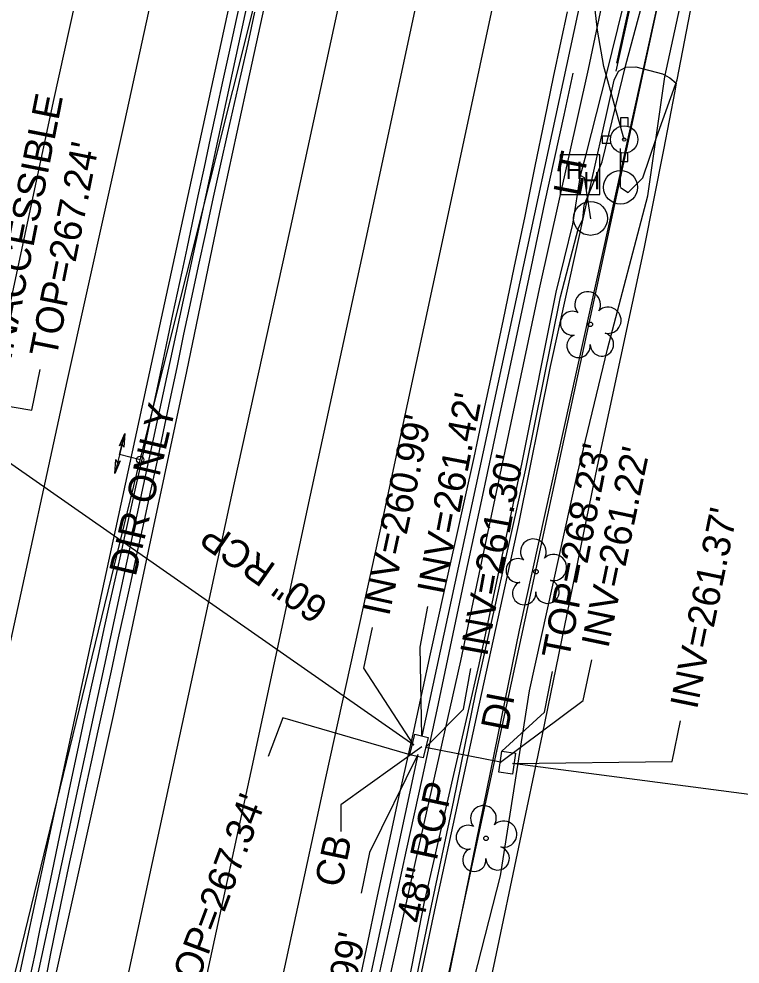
# Model space of a CAD drawing. Extents: x 2100323 to 2109811, y 740376 to 749755.
# Drawn here: x 2106040.1 to 2106144.5, y 743031.4 to 743168.3 of the extents above; entities that cross this region are included whole.
import ezdxf

# ---------------------------------------------------------------- set-up
doc = ezdxf.new("R2010")
doc.units = 0
for name, color, linetype in [('Exist Horizontal Alignment', 7, 'Continuous'), ('Exist Right of Way Line', 7, 'Continuous'), ('Exist Roads Change in Surface', 7, 'Continuous'), ('Exist Roads Curbs', 7, 'Continuous'), ('Exist Roads EOP', 7, 'Continuous'), ('Exist Roads EOP Other', 7, 'Continuous'), ('Exist Roads EOT', 7, 'Continuous'), ('Exist Structure Minor Catch Basin', 7, 'Continuous'), ('Exist Structure Minor Catch Basin Leader', 7, 'Continuous'), ('Exist Structure Minor Catch Basin Text', 7, 'Continuous'), ('Exist Structure Minor Catch Basin Top Elevation', 7, 'Continuous'), ('Exist Structure Minor Drop Inlet', 7, 'Continuous'), ('Exist Structure Minor Drop Inlet Text', 7, 'Continuous'), ('Exist Structure Minor Drop Inlet Top Elevation', 7, 'Continuous'), ('Exist Structure Minor Pipes RCP 12 Inch', 7, 'Continuous'), ('Exist Structure Minor Pipes RCP 12 Inch Invert', 7, 'Continuous'), ('Exist Structure Minor Pipes RCP 12 Inch Leader', 7, 'Continuous'), ('Exist Structure Minor Pipes RCP 24 Inch', 7, 'Continuous'), ('Exist Structure Minor Pipes RCP 24 Inch Invert', 7, 'Continuous'), ('Exist Structure Minor Pipes RCP 24 Inch Leader', 7, 'Continuous'), ('Exist Structure Minor Pipes RCP 48 Inch', 7, 'Continuous'), ('Exist Structure Minor Pipes RCP 48 Inch Invert', 7, 'Continuous'), ('Exist Structure Minor Pipes RCP 48 Inch Leader', 7, 'Continuous'), ('Exist Structure Minor Pipes RCP 48 Inch Text', 7, 'Continuous'), ('Exist Structure Minor Pipes RCP 60 Inch', 7, 'Continuous'), ('Exist Structure Minor Pipes RCP 60 Inch Invert', 7, 'Continuous'), ('Exist Structure Minor Pipes RCP 60 Inch Leader', 7, 'Continuous'), ('Exist Structure Minor Pipes RCP 60 Inch Text', 7, 'Continuous'), ('Exist Utilities Gas UG Line SUE LOS C', 7, 'Continuous'), ('Exist Utilities Other Pole CELL', 7, 'Continuous'), ('Exist Utilities Other Pole Text', 7, 'Continuous'), ('Exist Utilities Power Hand Hole CELL', 7, 'Continuous'), ('Exist Utilities Power Pole CELL', 7, 'Continuous'), ('Exist Utilities Power UG Cable SUE LOS B', 7, 'Continuous'), ('Exist Utilities Telephone UG Conduit SUE LOS B', 7, 'Continuous'), ('Exist Utilities TV UG Cable SUE LOS B', 7, 'Continuous'), ('Exist Utilities Water Change of Service SUE CELL', 7, 'Continuous'), ('Exist Utilities Water Fire Hydrant CELL', 7, 'Continuous'), ('Exist Utilities Water UG Line SUE LOS B', 7, 'Continuous'), ('Exist Utilities Water UG Line SUE LOS C', 7, 'Continuous'), ('Exist Vegetation Tree CELL', 7, 'Continuous')]:
    doc.layers.add(name, color=color, linetype=linetype)

msp = doc.modelspace()

# ---------------------------------------------------------------- linework, layer by layer
at = {"layer": 'Exist Horizontal Alignment'}
msp.add_line((2106017.48, 742912.16), (2106313.31, 744282.7), dxfattribs=at)
at = {"layer": 'Exist Right of Way Line'}
msp.add_line((2106074.25, 742899.91), (2106310.88, 743996.15), dxfattribs=at)
at = {"layer": 'Exist Roads Change in Surface'}
msp.add_lwpolyline([(2106126.61, 743160.71), (2106129.74, 743175), (2106134.86, 743198.21)], dxfattribs=at)
at = {"layer": 'Exist Roads Curbs'}
msp.add_lwpolyline([(2106120.3, 743160.44), (2106119, 743154.32), (2106116.22, 743141.65), (2106114.29, 743132.42), (2106112.07, 743121.94), (2106109.55, 743110.22), (2106107.1, 743098.63), (2106104.67, 743087.49), (2106102.58, 743077.43), (2106100.62, 743068.22), (2106098.49, 743058.46), (2106096.21, 743047.94), (2106094.3, 743039.25), (2106092.17, 743029.6), (2106090, 743019.5), (2106086.57, 743003.63), (2106085.05, 742996.78)], dxfattribs=at)
at = {"layer": 'Exist Roads EOP'}
for points in [[(2106041.82, 743029.75), (2106042.47, 743032.87), (2106043.23, 743036.54), (2106044.07, 743040.55), (2106044.93, 743044.67), (2106045.82, 743048.9), (2106046.72, 743053.24), (2106047.66, 743057.67), (2106048.62, 743062.17), (2106049.6, 743066.73), (2106050.61, 743071.37), (2106051.59, 743075.85), (2106052.49, 743079.95), (2106053.32, 743083.69), (2106054.07, 743087.05), (2106054.79, 743090.26), (2106055.54, 743093.57), (2106056.3, 743096.98), (2106057.08, 743100.48), (2106057.87, 743104.05), (2106058.66, 743107.68), (2106059.45, 743111.36), (2106060.24, 743115.1), (2106061.01, 743118.76), (2106061.74, 743122.23), (2106062.43, 743125.49), (2106063.09, 743128.56), (2106063.75, 743131.66), (2106064.47, 743135.05), (2106065.25, 743138.73), (2106066.1, 743142.68), (2106066.98, 743146.81), (2106067.88, 743150.97), (2106068.79, 743155.18), (2106069.72, 743159.43), (2106070.67, 743163.76), (2106071.65, 743168.2), (2106072.66, 743172.76)], [(2106044.08, 743029.43), (2106044.77, 743032.96), (2106045.57, 743036.95), (2106046.49, 743041.38), (2106047.53, 743046.25), (2106048.61, 743051.26), (2106049.65, 743056.09), (2106050.65, 743060.73), (2106051.62, 743065.19), (2106052.57, 743069.55), (2106053.52, 743073.89), (2106054.47, 743078.22), (2106055.42, 743082.54), (2106056.37, 743086.85), (2106057.31, 743091.15), (2106058.25, 743095.45), (2106059.19, 743099.74), (2106060.13, 743104.09), (2106061.08, 743108.55), (2106062.05, 743113.13), (2106063.03, 743117.82), (2106064.03, 743122.61), (2106065.06, 743127.49), (2106066.12, 743132.46), (2106067.22, 743137.51), (2106068.31, 743142.49), (2106069.36, 743147.24), (2106070.38, 743151.76), (2106071.35, 743156.04), (2106072.31, 743160.29), (2106073.3, 743164.7), (2106074.31, 743169.27)], [(2106088.83, 743025.88), (2106090.44, 743033.61), (2106092.06, 743041.24), (2106093.65, 743048.61), (2106095.06, 743055.09), (2106096.14, 743060.02), (2106097.19, 743064.69), (2106099.7, 743076.33), (2106101.73, 743085.54), (2106103.33, 743092.59), (2106104.75, 743098.92), (2106106.03, 743104.79), (2106107.31, 743110.78), (2106108.73, 743117.47), (2106110.29, 743124.77), (2106111.85, 743132.22), (2106113.4, 743139.72), (2106114.89, 743146.98), (2106116.27, 743153.71), (2106117.53, 743159.83), (2106118.63, 743165.04), (2106119.55, 743169.28)]]:
    msp.add_lwpolyline(points, dxfattribs=at)
at = {"layer": 'Exist Roads EOP Other'}
for points in [[(2106126.71, 743161.86), (2106129.94, 743176.57), (2106132.91, 743189.76), (2106134.76, 743198.15)], [(2106096.12, 743019.14), (2106100.47, 743039.95), (2106106.52, 743067.81), (2106112.49, 743095.19), (2106117.1, 743117.97), (2106122.01, 743140.22), (2106126.32, 743159.43), (2106126.91, 743160.71), (2106127.98, 743161.29), (2106129.46, 743161.33), (2106133.32, 743160.33), (2106134.38, 743159.75), (2106135.27, 743158.98), (2106135.11, 743157.84), (2106133.43, 743149.34), (2106130.58, 743134.99), (2106123.86, 743103.53), (2106115.89, 743064.67), (2106109.05, 743032.04), (2106105.38, 743014.88)]]:
    msp.add_lwpolyline(points, dxfattribs=at)
at = {"layer": 'Exist Roads EOT'}
for points in [[(2106042.22, 743015.09), (2106047.83, 743040.43), (2106053.82, 743067.44), (2106059.54, 743094.14), (2106064.45, 743117.21), (2106069.23, 743140.31), (2106072.98, 743157.65), (2106079.06, 743185.57), (2106084.46, 743209.75), (2106090.21, 743236.18), (2106095.86, 743262.17), (2106102.27, 743292.24), (2106107.53, 743316.8), (2106112.64, 743340.89), (2106118.09, 743366.19), (2106124.09, 743393.83), (2106130.04, 743422.38), (2106135.51, 743447.94), (2106140.44, 743471.17), (2106145.44, 743493.68), (2106154.86, 743537.27), (2106165.29, 743585.16)], [(2106137.18, 743582.93), (2106129.02, 743544.65), (2106120.52, 743506.04), (2106112.02, 743466.55), (2106104.11, 743429.36), (2106095.71, 743390.07), (2106086.87, 743348.78), (2106078.51, 743309.78), (2106070.2, 743271.79), (2106061.76, 743232.89), (2106053.82, 743195.96), (2106045.11, 743156.31), (2106036.83, 743117.88), (2106028.4, 743079), (2106020.18, 743040.87), (2106011.78, 743002.02)], [(2106146.94, 743578.03), (2106138.92, 743540.77), (2106130.66, 743502.58), (2106122.28, 743464.49), (2106113.88, 743424.79), (2106105.83, 743386.93), (2106097.43, 743347.7), (2106089.21, 743309.26), (2106080.88, 743270.71), (2106072.32, 743230.86), (2106063.87, 743192.12), (2106055.42, 743153.43), (2106047.06, 743115.78), (2106038.73, 743077.35), (2106030.31, 743038.03), (2106021.98, 742999.54)], [(2106158.44, 743577.13), (2106150.88, 743543.06), (2106141.86, 743501.64), (2106133.69, 743463.5), (2106125.22, 743424.34), (2106117.02, 743385.24), (2106108.57, 743346.18), (2106100.3, 743308.18), (2106092.15, 743270.35), (2106083.38, 743229.64), (2106074.58, 743188.81), (2106066.53, 743151.58), (2106058.54, 743114.96), (2106050.08, 743075.72), (2106041.09, 743034.02), (2106033.02, 742996.93)], [(2106171.45, 743565.7), (2106162.92, 743526.09), (2106154.45, 743487.7), (2106146.46, 743449.9), (2106138.49, 743412.94), (2106129.21, 743369.77), (2106121.28, 743332.76), (2106113.24, 743295.18), (2106104.84, 743255.68), (2106096.26, 743215.86), (2106087.79, 743176.73), (2106079.4, 743137.92), (2106071.31, 743101.11), (2106063, 743062.7), (2106054.24, 743022.2)], [(2106193.66, 743565.28), (2106185.3, 743526.87), (2106176.78, 743487.84), (2106168.56, 743449.4), (2106160.38, 743411.11), (2106152.2, 743372.73), (2106144.04, 743334.47), (2106135.63, 743295.17), (2106126.64, 743253.17), (2106117.92, 743212.89), (2106109.67, 743174.65), (2106101.11, 743134.7), (2106092.9, 743096.54), (2106084.52, 743058.41), (2106075.56, 743016.95)], [(2106182.44, 743563.86), (2106174.23, 743526.18), (2106165.71, 743486.89), (2106157.44, 743448.87), (2106149.13, 743409.72), (2106140.41, 743369.02), (2106132.02, 743330.94), (2106124, 743292.93), (2106115.66, 743254.49), (2106107.57, 743216.53), (2106098.74, 743175.74), (2106090.58, 743137.61), (2106082.3, 743099.34), (2106073.69, 743059.33), (2106064.38, 743016.38)]]:
    msp.add_lwpolyline(points, dxfattribs=at)
at = {"layer": 'Exist Structure Minor Catch Basin'}
msp.add_lwpolyline([(2106099.36, 743064.25), (2106098.65, 743061.27), (2106096.73, 743061.73), (2106097.44, 743064.71)], close=True, dxfattribs=at)
at = {"layer": 'Exist Structure Minor Catch Basin Leader'}
msp.add_lwpolyline([(2106098.48, 743062.87), (2106086.73, 743054.48), (2106086.73, 743050.6)], dxfattribs=at)
at = {"layer": 'Exist Structure Minor Catch Basin Top Elevation'}
for points in [[(2106026.32, 743114.26), (2106042.02, 743111.62), (2106043.2, 743117.5)], [(2106096.75, 743061.73), (2106078.34, 743067.08), (2106076.23, 743061.46)]]:
    msp.add_lwpolyline(points, dxfattribs=at)
at = {"layer": 'Exist Structure Minor Drop Inlet'}
msp.add_lwpolyline([(2106109.62, 743059.21), (2106110.05, 743062.25), (2106112.03, 743061.96), (2106111.6, 743058.93)], close=True, dxfattribs=at)
at = {"layer": 'Exist Structure Minor Drop Inlet Top Elevation'}
msp.add_lwpolyline([(2106110.05, 743062.25), (2106116.23, 743067.92), (2106117.38, 743073.81)], dxfattribs=at)
at = {"layer": 'Exist Structure Minor Pipes RCP 12 Inch'}
msp.add_line((2106136.88, 743242.67), (2106098.45, 743064.44), dxfattribs=at)
at = {"layer": 'Exist Structure Minor Pipes RCP 12 Inch Leader'}
msp.add_lwpolyline([(2106098.45, 743064.44), (2106098.2, 743077.29), (2106099.33, 743083.19)], dxfattribs=at)
at = {"layer": 'Exist Structure Minor Pipes RCP 24 Inch'}
msp.add_line((2106097.86, 743061.76), (2106070.37, 742933.7), dxfattribs=at)
at = {"layer": 'Exist Structure Minor Pipes RCP 24 Inch Leader'}
msp.add_lwpolyline([(2106097.86, 743061.76), (2106090.91, 743047.56), (2106089.66, 743041.69)], dxfattribs=at)
at = {"layer": 'Exist Structure Minor Pipes RCP 48 Inch'}
for p, q in [((2106109.87, 743060.68), (2106098.98, 743062.76)), ((2106193.12, 743049.75), (2106111.58, 743060.45))]:
    msp.add_line(p, q, dxfattribs=at)
at = {"layer": 'Exist Structure Minor Pipes RCP 48 Inch Leader'}
for points in [[(2106109.87, 743060.68), (2106121.84, 743069.6), (2106123.07, 743075.48)], [(2106098.98, 743062.76), (2106104.49, 743068.32), (2106105.57, 743074.22)], [(2106111.58, 743060.45), (2106134.72, 743060.75), (2106135.93, 743066.63)]]:
    msp.add_lwpolyline(points, dxfattribs=at)
at = {"layer": 'Exist Structure Minor Pipes RCP 60 Inch'}
msp.add_line((2106097.31, 743063.11), (2106026.15, 743112.79), dxfattribs=at)
at = {"layer": 'Exist Structure Minor Pipes RCP 60 Inch Leader'}
msp.add_lwpolyline([(2106097.31, 743063.11), (2106090.07, 743074.28), (2106091.34, 743080.15)], dxfattribs=at)
at = {"layer": 'Exist Utilities Gas UG Line SUE LOS C'}
msp.add_lwpolyline([(2106064.67, 742860.19), (2106069.59, 742879.36), (2106086.29, 742957.89), (2106098.56, 743010.84), (2106112.62, 743079.76), (2106138.57, 743197.35), (2106140.31, 743197.66)], dxfattribs=at)
at = {"layer": 'Exist Utilities Other Pole CELL'}
msp.add_circle((2106122.88, 743139.4), 2.46, dxfattribs=at)
at = {"layer": 'Exist Utilities Power Hand Hole CELL'}
msp.add_line((2106121.45, 743145.59), (2106121.45, 743145.59), dxfattribs=at)
msp.add_lwpolyline([(2106118.5, 743142.87), (2106124.25, 743142.87), (2106124.25, 743148.62), (2106118.5, 743148.62), (2106118.5, 743142.87)], dxfattribs=at)
at = {"layer": 'Exist Utilities Power Pole CELL'}
for q in [(2106127.22, 743149.53), (2106127.22, 743143.9)]:
    msp.add_line((2106127.22, 743143.9), q, dxfattribs=at)
msp.add_circle((2106127.22, 743143.9), 2.45, dxfattribs=at)
at = {"layer": 'Exist Utilities Power UG Cable SUE LOS B'}
for points in [[(2106094.23, 743016.65), (2106098.81, 743040.21), (2106103.37, 743060.13), (2106106.75, 743074.8), (2106112.98, 743104.04), (2106117.89, 743128.72), (2106120.32, 743138.55), (2106121.45, 743145.59), (2106122.31, 743148.82), (2106125.2, 743160.21), (2106130.9, 743183.42), (2106137.89, 743218.46), (2106140.82, 743233.8), (2106146.65, 743258.46), (2106151.21, 743279.92), (2106156.39, 743299.99), (2106156.84, 743301.79)], [(2106127.24, 743143.85), (2106128.32, 743143.14), (2106130.45, 743145.28), (2106132.42, 743151.09), (2106135.43, 743159.46), (2106140.07, 743183.51), (2106143.83, 743202.07), (2106148.81, 743224.15), (2106153.14, 743243.22), (2106157.68, 743268.66), (2106160.13, 743282.88), (2106161.79, 743295.06), (2106162.62, 743297.85)], [(2106096.88, 743025.45), (2106099.7, 743039.18), (2106103.11, 743055.11), (2106106.24, 743070.5), (2106113.51, 743103.12), (2106118.52, 743128.03), (2106121.13, 743138.05), (2106121.76, 743139.25), (2106121.98, 743141.31), (2106124.59, 743147.6), (2106128, 743161.62), (2106133.5, 743182.08)], [(2106121.45, 743145.59), (2106121.96, 743145.31), (2106122.89, 743139.35)]]:
    msp.add_lwpolyline(points, dxfattribs=at)
at = {"layer": 'Exist Utilities Telephone UG Conduit SUE LOS B'}
msp.add_lwpolyline([(2106086.38, 742995.86), (2106097.58, 743046.43), (2106104.1, 743075.32), (2106115.52, 743129.19), (2106122.57, 743161.02), (2106131.54, 743203.47), (2106138.01, 743233.94), (2106143.33, 743258.94), (2106148.33, 743280.51)], dxfattribs=at)
at = {"layer": 'Exist Utilities TV UG Cable SUE LOS B'}
msp.add_lwpolyline([(2106104.33, 743022.68), (2106109.86, 743044.21), (2106114.03, 743071.01), (2106120.9, 743102.04), (2106125.34, 743120.47), (2106131.18, 743142.67), (2106133.66, 743159.9), (2106138.14, 743180.61), (2106142.43, 743201.05), (2106140.59, 743201.64)], dxfattribs=at)
at = {"layer": 'Exist Utilities Water Change of Service SUE CELL'}
for p, q in [((2106055.48, 743108.25), (2106054.01, 743102.47)), ((2106054.7, 743105.21), (2106055.48, 743108.25)), ((2106057.69, 743104.45), (2106054.7, 743105.21)), ((2106057.69, 743104.45), (2106057.69, 743104.45))]:
    msp.add_line(p, q, dxfattribs=at)
for points in [[(2106055.48, 743108.25), (2106055.33, 743106.25), (2106055.1, 743106.74), (2106054.71, 743106.45)], [(2106054.01, 743102.47), (2106054.16, 743104.46), (2106054.39, 743103.97), (2106054.78, 743104.27)]]:
    msp.add_lwpolyline(points, close=True, dxfattribs=at)
msp.add_circle((2106057.69, 743104.45), 0.517, dxfattribs=at)
at = {"layer": 'Exist Utilities Water Fire Hydrant CELL'}
msp.add_line((2106127.76, 743150.81), (2106127.76, 743150.81), dxfattribs=at)
for points in [[(2106127.25, 743152.72), (2106127.25, 743154.01), (2106128.27, 743154.01), (2106128.27, 743152.7)], [(2106125.85, 743151.32), (2106124.56, 743151.32), (2106124.56, 743150.3), (2106125.85, 743150.3)], [(2106127.25, 743148.9), (2106127.25, 743147.61), (2106128.27, 743147.61), (2106128.27, 743148.92)]]:
    msp.add_lwpolyline(points, dxfattribs=at)
for radius in [1.98, 0.243]:
    msp.add_circle((2106127.76, 743150.81), radius, dxfattribs=at)
at = {"layer": 'Exist Utilities Water UG Line SUE LOS B'}
for points in [[(2106127.76, 743150.81), (2106124.83, 743161.41), (2106123.9, 743166.63), (2106123.25, 743172.14), (2106119.89, 743175.67), (2106117.62, 743177.57), (2106115.11, 743178.44)], [(2106018.83, 742936.87), (2106023.37, 742963.77), (2106057.69, 743104.45)]]:
    msp.add_lwpolyline(points, dxfattribs=at)
at = {"layer": 'Exist Utilities Water UG Line SUE LOS C'}
msp.add_line((2106057.69, 743104.45), (2106103.68, 743287.99), dxfattribs=at)
at = {"layer": 'Exist Vegetation Tree CELL'}
for p, q in [((2106122.86, 743124.05), (2106122.86, 743124.05)), ((2106114.98, 743088.25), (2106114.98, 743088.25)), ((2106107.76, 743049.64), (2106107.76, 743049.64))]:
    msp.add_line(p, q, dxfattribs=at)
for centre in [(2106122.86, 743124.05), (2106114.98, 743088.25), (2106107.76, 743049.64)]:
    msp.add_circle(centre, 0.326, dxfattribs=at)
for centre, radius, start, end in [((2106122.47, 743126.93), 1.86, 330.1651, 219.7134), ((2106125.41, 743124.64), 1.9, 257.1011, 134.1999), ((2106120.25, 743124.21), 1.73, 62.6636, 279.3457), ((2106121.15, 743120.93), 1.69, 111.5671, 6.231), ((2106124.53, 743121.15), 1.7, 181.2822, 74.56), ((2106114.6, 743091.12), 1.86, 330.1651, 219.7134), ((2106112.38, 743088.4), 1.73, 62.6636, 279.3457), ((2106117.53, 743088.84), 1.9, 257.1011, 134.1999), ((2106113.28, 743085.13), 1.69, 111.5671, 6.231), ((2106116.65, 743085.35), 1.7, 181.2822, 74.56), ((2106107.38, 743052.51), 1.86, 330.1651, 219.7134), ((2106105.16, 743049.79), 1.73, 62.6636, 279.3457), ((2106110.31, 743050.23), 1.9, 257.1011, 134.1999), ((2106109.44, 743046.74), 1.7, 181.2822, 74.56), ((2106106.06, 743046.52), 1.69, 111.5671, 6.231)]:
    msp.add_arc(centre, radius, start, end, dxfattribs=at)

# ---------------------------------------------------------------- texts
at = {"layer": 'Exist Structure Minor Catch Basin Text'}
msp.add_text('CB', height=4, rotation=78.047, dxfattribs=at).set_placement((2106086.81, 743042.37))
at = {"layer": 'Exist Structure Minor Catch Basin Top Elevation'}
for s, rotation, p in [("TOP=267.24'", 78.691, (2106045.55, 743119.07)), ("TOP=267.34'", 69.3959, (2106064.88, 743025.57))]:
    msp.add_text(s, height=4, rotation=rotation, dxfattribs=at).set_placement(p)
at = {"layer": 'Exist Structure Minor Drop Inlet Text'}
msp.add_text('DI', height=4, rotation=78.9883, dxfattribs=at).set_placement((2106110.9, 743065.01))
at = {"layer": 'Exist Structure Minor Drop Inlet Top Elevation'}
msp.add_text("TOP=268.23'", height=4, rotation=78.9904, dxfattribs=at).set_placement((2106119.73, 743075.39))
at = {"layer": 'Exist Structure Minor Pipes RCP 12 Inch Invert'}
for s, rotation, p in [('INACCESSIBLE', 78.825, (2106038.99, 743118.78)), ("INV=261.42'", 79.1355, (2106101.67, 743084.77))]:
    msp.add_text(s, height=4, rotation=rotation, dxfattribs=at).set_placement(p)
at = {"layer": 'Exist Structure Minor Pipes RCP 24 Inch Invert'}
msp.add_text("INV=260.99'", height=4, rotation=77.9849, dxfattribs=at).set_placement((2106084.26, 743006.72))
at = {"layer": 'Exist Structure Minor Pipes RCP 48 Inch Invert'}
for s, rotation, p in [("INV=261.22'", 78.1888, (2106125.44, 743077.02)), ("INV=261.30'", 79.6474, (2106107.9, 743075.83)), ("INV=261.37'", 78.4448, (2106138.29, 743068.18))]:
    msp.add_text(s, height=4, rotation=rotation, dxfattribs=at).set_placement(p)
at = {"layer": 'Exist Structure Minor Pipes RCP 48 Inch Text'}
msp.add_text('48" RCP', height=4, rotation=77.8136, dxfattribs=at).set_placement((2106098.63, 743037.16))
at = {"layer": 'Exist Structure Minor Pipes RCP 60 Inch Invert'}
for s, rotation, p in [('DIR ONLY', 76.6657, (2106057.03, 743087.41)), ("INV=260.99'", 77.8288, (2106093.71, 743081.68))]:
    msp.add_text(s, height=4, rotation=rotation, dxfattribs=at).set_placement(p)
at = {"layer": 'Exist Structure Minor Pipes RCP 60 Inch Text'}
msp.add_text('60" RCP', height=4, rotation=145.0821, dxfattribs=at).set_placement((2106085.19, 743083.78))
at = {"layer": 'Exist Utilities Other Pole Text'}
msp.add_text('LT', height=4, rotation=79.0519, dxfattribs=at).set_placement((2106121.4, 743142.45))
at = {"layer": 'Exist Utilities Power Hand Hole CELL'}
for p in [(2106119.29, 743145.12), (2106121.85, 743143.6)]:
    msp.add_text('H', height=2.5, dxfattribs=at).set_placement(p)

doc.saveas('drawing.dxf')
